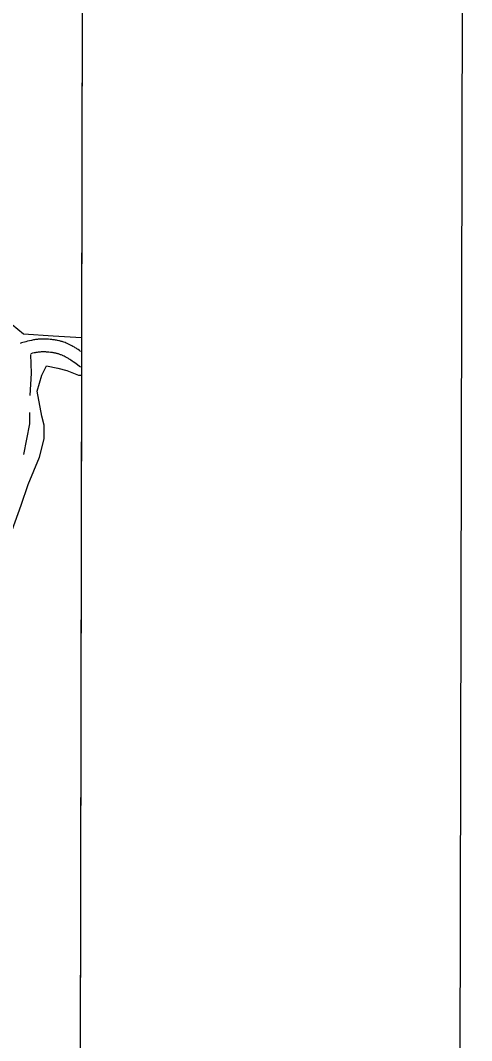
# Model space of a CAD drawing. Extents: x 3180038 to 3217926, y 922069 to 947485.
# Drawn here: x 3215457 to 3216507, y 934293 to 936672 of the extents above; entities that cross this region are included whole.
import ezdxf

# ---------------------------------------------------------------- set-up
doc = ezdxf.new("R2010")
doc.units = 0
for name, color, linetype in [('V-ANNO-SYMB', 7, 'Continuous'), ('V-GRID-FRAM', 7, 'Continuous'), ('V-ROAD-CNTR', 7, 'Continuous'), ('V-SITE-VEGE', 7, 'Continuous')]:
    doc.layers.add(name, color=color, linetype=linetype)

msp = doc.modelspace()

# ---------------------------------------------------------------- linework, layer by layer
at = {"layer": 'V-ANNO-SYMB'}
msp.add_lwpolyline([(3183372.7, 923354.1), (3216455.8, 923279.5), (3216507.5, 946196), (3183424.3, 946270.6), (3183372.7, 923354.1)], dxfattribs=at)
at = {"layer": 'V-GRID-FRAM'}
msp.add_lwpolyline([(3184312.7, 945707.9), (3215616.6, 945637.4), (3215583.5, 927448.1), (3184263.7, 927518.7), (3184312.7, 945707.9)], dxfattribs=at)
at = {"layer": 'V-ROAD-CNTR'}
for points in [[(3215596.8, 935900.6), (3215593.8, 935902.7), (3215590.9, 935904.6), (3215588.3, 935906.3), (3215586, 935907.8), (3215584, 935909.1), (3215582.2, 935910.2), (3215579, 935912), (3215576.5, 935913.4), (3215574.6, 935914.5), (3215571.7, 935915.9), (3215568.7, 935917.4), (3215567.2, 935918.1), (3215565.8, 935918.8), (3215563, 935919.9), (3215560.4, 935920.9), (3215558, 935921.8), (3215555.7, 935922.6), (3215553.5, 935923.3), (3215551.5, 935923.8), (3215549.6, 935924.4), (3215547.8, 935924.8), (3215546.1, 935925.2), (3215543.1, 935925.9), (3215540.4, 935926.4), (3215538, 935926.8), (3215535.9, 935927.2), (3215532.4, 935927.7), (3215529.7, 935928), (3215525.8, 935928.4), (3215521.9, 935928.8), (3215519.4, 935928.9), (3215517.1, 935929.1), (3215515, 935929.2), (3215513, 935929.2), (3215511.1, 935929.2), (3215509.2, 935929.2), (3215505.9, 935929.2), (3215503, 935929), (3215500.4, 935928.9), (3215498.1, 935928.7), (3215496.1, 935928.5), (3215494.3, 935928.3), (3215491.3, 935927.9), (3215489, 935927.5), (3215487.3, 935927.2), (3215484.7, 935926.8), (3215482.2, 935926.2), (3215477.7, 935925.2), (3215473.4, 935924.1), (3215469.5, 935923.1), (3215465.8, 935922.1), (3215462.4, 935921.1), (3215459.2, 935920.2), (3215456.2, 935919.2)], [(3215480.2, 935893.6), (3215481.8, 935849.4), (3215478.8, 935797.5)], [(3215596.7, 935863.6), (3215583.1, 935873.5), (3215579.7, 935875.9), (3215576.8, 935878), (3215574.2, 935879.7), (3215572, 935881.2), (3215570, 935882.4), (3215568.3, 935883.5), (3215566.8, 935884.4), (3215564.1, 935886), (3215562.1, 935887.1), (3215560.5, 935887.9), (3215558.2, 935889.2), (3215555.8, 935890.3), (3215554.7, 935890.8), (3215553.8, 935891.3), (3215551.7, 935892.1), (3215549.9, 935892.8), (3215548.1, 935893.5), (3215546.4, 935894), (3215544.9, 935894.5), (3215543.4, 935895), (3215542, 935895.3), (3215540.6, 935895.7), (3215539.4, 935896), (3215537, 935896.5), (3215534.9, 935896.9), (3215533, 935897.3), (3215531.4, 935897.5), (3215528.4, 935897.9), (3215526.3, 935898.2), (3215522.9, 935898.6), (3215519.5, 935898.9), (3215517.6, 935899), (3215515.7, 935899.1), (3215514, 935899.2), (3215512.4, 935899.2), (3215510.9, 935899.2), (3215509.5, 935899.2), (3215506.9, 935899.2), (3215504.6, 935899.1), (3215502.5, 935898.9), (3215500.8, 935898.8), (3215499.3, 935898.6), (3215498, 935898.5), (3215495.6, 935898.2), (3215493.8, 935897.9), (3215492.6, 935897.7), (3215490.6, 935897.3), (3215488.7, 935896.9), (3215484.6, 935896), (3215480.8, 935895.1), (3215480.6, 935895)], [(3215478, 935758.3), (3215477.6, 935731.2), (3215463.4, 935660.3)]]:
    msp.add_lwpolyline(points, dxfattribs=at)
at = {"layer": 'V-SITE-VEGE'}
for p, q in [((3215605.9, 939717.4), (3215599, 935932.1)), ((3215463.9, 935940.9), (3215437.4, 935962.2)), ((3215533.1, 935935.6), (3215463.9, 935940.9)), ((3215599, 935932.1), (3215533.1, 935935.6)), ((3215506.5, 935845.2), (3215517.1, 935866.5)), ((3215517.1, 935866.5), (3215543.7, 935861.1)), ((3215495.8, 935808), (3215506.5, 935845.2)), ((3215543.7, 935861.1), (3215565, 935855.8)), ((3215565, 935855.8), (3215591.5, 935845.2)), ((3215598.8, 935845.2), (3215583.5, 927448.1)), ((3215591.5, 935845.2), (3215598.8, 935845.2)), ((3215506.5, 935749.4), (3215495.8, 935808)), ((3215511.8, 935728.2), (3215506.5, 935749.4)), ((3215511.8, 935696.2), (3215511.8, 935728.2)), ((3215501.2, 935653.7), (3215511.8, 935696.2)), ((3215474.6, 935589.9), (3215501.2, 935653.7)), ((3215458.6, 935542), (3215474.6, 935589.9)), ((3215437.4, 935483.5), (3215458.6, 935542))]:
    msp.add_line(p, q, dxfattribs=at)

doc.saveas('drawing.dxf')
